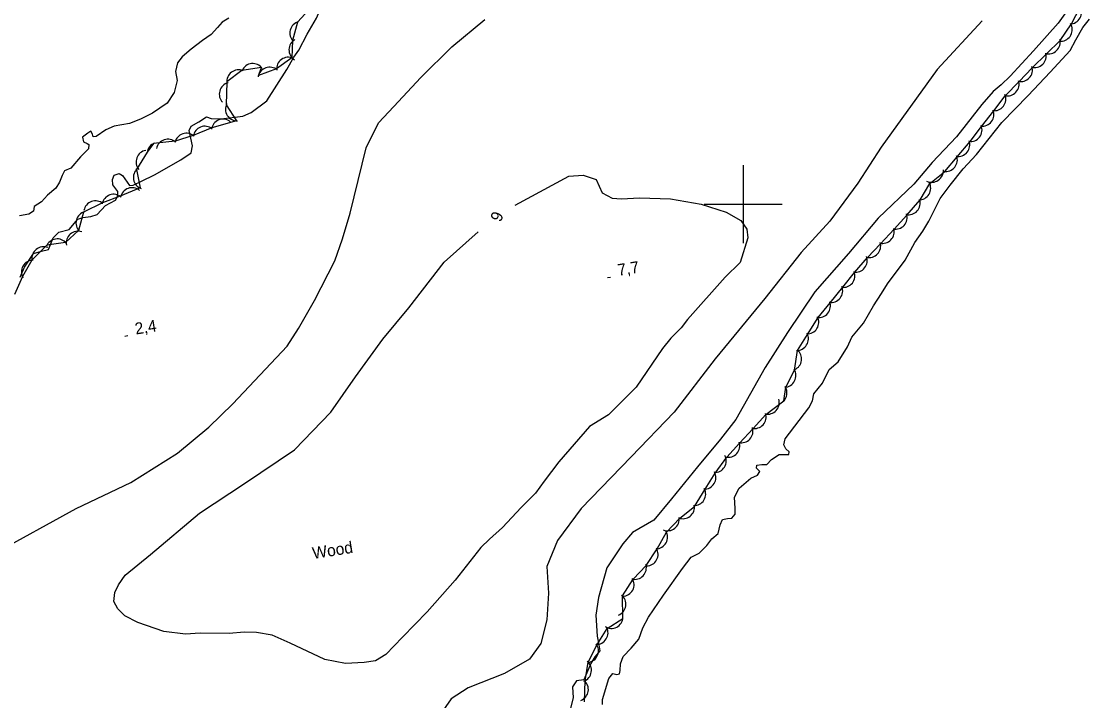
# Model space of a CAD drawing. Extents: x 643342 to 646936, y 5873857 to 5876103.
# Drawn here: x 644214.5 to 644489.1, y 5874072.5 to 5874247 of the extents above; entities that cross this region are included whole.
import ezdxf

# ---------------------------------------------------------------- set-up
doc = ezdxf.new("R2010")
doc.units = 0
for name, color, linetype in [('Niveau 2', 7, 'Continuous'), ('Niveau 3', 7, 'Continuous'), ('Niveau 4', 7, 'Continuous'), ('Niveau 44', 7, 'Continuous'), ('Niveau 61', 7, 'Continuous')]:
    doc.layers.add(name, color=color, linetype=linetype)

msp = doc.modelspace()

# ---------------------------------------------------------------- linework, layer by layer
at = {"layer": 'Niveau 2'}
for points in [[(644284.48, 5874237.81), (644285.77, 5874239.58), (644287.94, 5874243.68), (644290.35, 5874247.8), (644291.97, 5874251.61), (644293.61, 5874255.07), (644294.17, 5874257.24), (644294.58, 5874258.11), (644295.85, 5874258.24), (644296.44, 5874256.29), (644298.4, 5874254.95), (644300.7, 5874253.65), (644304.49, 5874251.76), (644307.98, 5874251.23), (644311.98, 5874251.46), (644315.31, 5874252.7), (644317.42, 5874255.73), (644318.14, 5874258.4), (644319.52, 5874263.03), (644321.04, 5874264.7), (644323.73, 5874266.48), (644326.25, 5874267.52), (644329.68, 5874267.59), (644332.43, 5874267.23)], [(644207.36, 5874110.2), (644228.57, 5874121.85), (644242.65, 5874128.51), (644254.65, 5874136.06), (644262.69, 5874142.78), (644268.8, 5874148.75), (644282.77, 5874163.56), (644285.69, 5874168.07), (644289.8, 5874175.28), (644295.07, 5874185.43), (644297.06, 5874191.16), (644298.98, 5874197.71), (644303.09, 5874214.51), (644306.32, 5874220.94), (644310.23, 5874225.07), (644317.16, 5874232.53), (644325.11, 5874240.44), (644333.62, 5874247.45)], [(644461.42, 5874247.1), (644449.83, 5874234.62), (644435.44, 5874214.69), (644429.49, 5874205.43), (644422.28, 5874195.7), (644414.94, 5874187.61), (644405.54, 5874175.81), (644392.81, 5874160.29), (644382.28, 5874146.62), (644371.21, 5874135.14), (644358.41, 5874121.87), (644352.26, 5874113.66), (644349.53, 5874106.93), (644350, 5874100.13), (644349.52, 5874093.25), (644348.03, 5874087.22), (644345.07, 5874083.19), (644338.66, 5874079.44), (644329.3, 5874075.79), (644324.94, 5874072.94), (644320.84, 5874067.04)], [(644482.68, 5874248.9), (644480.99, 5874246.5), (644474.6, 5874239.43), (644468.65, 5874232.88), (644466.35, 5874230.66), (644464.24, 5874228.94)], [(644214.18, 5874181.29), (644215.29, 5874183.86), (644217.61, 5874187.38), (644219.67, 5874187.93), (644221.5, 5874188.35), (644222.69, 5874191.4), (644224.11, 5874192.83), (644226.74, 5874193.56), (644229.01, 5874196.13), (644230.26, 5874196.61), (644232.34, 5874196.82), (644233.94, 5874197.33), (644236.11, 5874199.65), (644238.69, 5874201.08), (644239.22, 5874201.96), (644239.25, 5874203.25), (644237.96, 5874205), (644237.87, 5874206.4), (644238.37, 5874207.51), (644239.63, 5874207.87), (644240.48, 5874207.37), (644242.28, 5874204.84), (644243.21, 5874204.94), (644245.36, 5874205.97), (644248.74, 5874207.6), (644255.47, 5874211.43), (644258.15, 5874213.22), (644258.5, 5874215.02), (644257.65, 5874218.93), (644258.16, 5874220.04), (644260.06, 5874221.17), (644262.08, 5874222.43), (644263.27, 5874222.07), (644265.84, 5874221.97), (644271.39, 5874222.64), (644273.54, 5874223.56), (644277.54, 5874226.54), (644282.72, 5874234.58), (644284.48, 5874237.81)], [(644464.24, 5874228.94), (644461.33, 5874225.61), (644454.81, 5874217.35), (644448.62, 5874210.77), (644443.89, 5874205.15), (644434.69, 5874196.42), (644427.06, 5874187.35), (644418.43, 5874177.49), (644411.39, 5874167.05), (644405.65, 5874158.04), (644398.15, 5874144.73), (644394.2, 5874139.66), (644388.31, 5874132.52), (644381.55, 5874124.37), (644377.05, 5874118.89), (644371.53, 5874115.69), (644369.06, 5874112.76), (644364.97, 5874106.61), (644362.79, 5874098.98), (644362.11, 5874094.43), (644362.46, 5874089.03)], [(644341.4, 5874199.76), (644355.23, 5874207.18), (644358.86, 5874207.5), (644362.26, 5874206.38), (644363.73, 5874202.96), (644366.33, 5874201.54), (644368.71, 5874201.39), (644373.4, 5874201.68), (644381.33, 5874201.43), (644389.24, 5874200), (644395.66, 5874197.96), (644399.38, 5874195.81), (644400.99, 5874193.59), (644401.17, 5874191.36), (644399.23, 5874185.06), (644395.42, 5874181.3), (644385.73, 5874170.43), (644384.03, 5874168.28)], [(644384.03, 5874168.28), (644381.43, 5874165.58), (644379.3, 5874162.91), (644372.48, 5874153), (644365.42, 5874145.9), (644360.49, 5874142.88), (644352.65, 5874133.83), (644348.83, 5874128.89), (644346.62, 5874125.76), (644342.92, 5874122.13), (644338.17, 5874117), (644334.77, 5874114), (644332.6, 5874111.8), (644326.01, 5874103.45), (644318.81, 5874095.28), (644312.41, 5874088.84), (644308.19, 5874084.35), (644305.51, 5874082.7), (644302.59, 5874082.32), (644297.78, 5874082.02), (644292.5, 5874083.09), (644283.54, 5874087.25), (644278.99, 5874089.33), (644274.92, 5874090.03), (644271.73, 5874090.1), (644267.87, 5874089.77), (644260.43, 5874089.82), (644256.68, 5874089.61), (644251.07, 5874090.3), (644244.39, 5874092.54), (644241.06, 5874094.25), (644239.24, 5874096.1), (644238.25, 5874098.01), (644238.53, 5874100.28), (644239.42, 5874102.24), (644241.21, 5874104.75), (644247.71, 5874110.04), (644260.24, 5874120.68), (644271.85, 5874128.3), (644284.68, 5874136.96), (644293.99, 5874146.62), (644300.41, 5874155.67), (644307.36, 5874165.36), (644314.11, 5874173.38), (644323.13, 5874185.14), (644331.88, 5874192.91)], [(644362.46, 5874089.03), (644362.88, 5874086.82), (644363.13, 5874085.31), (644361.84, 5874083.78), (644360.81, 5874082.03), (644359.03, 5874077.86), (644357.17, 5874077.58), (644356.11, 5874076.07), (644356.35, 5874073.26), (644355.55, 5874070.24)]]:
    msp.add_lwpolyline(points, dxfattribs=at)
at = {"layer": 'Niveau 3'}
for p, q in [((644365.1, 5874181.19), (644365.89, 5874181.31)), ((644241.06, 5874166.12), (644241.85, 5874166.25))]:
    msp.add_line(p, q, dxfattribs=at)
at = {"layer": 'Niveau 4'}
for points in [[(644267.79, 5874247.78), (644266.09, 5874246.8), (644264.91, 5874245.39), (644263.28, 5874243.58), (644261.04, 5874242.08), (644258.15, 5874239.81), (644255.83, 5874237.83), (644254.66, 5874236.3), (644254.13, 5874234.12), (644254.57, 5874231.79), (644253.77, 5874228.75), (644251.99, 5874225.98), (644248.18, 5874223.4), (644245.11, 5874221.82), (644242.24, 5874220.74), (644238.38, 5874220.05), (644236.21, 5874219.15), (644233.75, 5874217.39), (644232.92, 5874217.32), (644232.74, 5874218.02), (644232.32, 5874218.81), (644231.54, 5874218.27), (644230.2, 5874217.2)], [(644397.91, 5874121.82), (644397.78, 5874124.77), (644399, 5874127.12), (644401.98, 5874129.63), (644403.7, 5874130.38), (644404.32, 5874131.38), (644403.42, 5874132.25), (644403.48, 5874132.96), (644404.76, 5874133.19), (644406.06, 5874133.19), (644407.26, 5874134.47), (644409.28, 5874135.72), (644410.58, 5874135.71), (644411.77, 5874135.7), (644411.83, 5874136.41), (644410.93, 5874137.16), (644410.49, 5874138.19), (644410.83, 5874139.76), (644416.9, 5874147.75), (644417.82, 5874149.48), (644418.14, 5874151.29), (644420.39, 5874154.09), (644422.11, 5874157.55), (644424.46, 5874159.54), (644426.85, 5874163.42), (644427.95, 5874165.89), (644430.96, 5874169.47), (644433.54, 5874173.95), (644435.53, 5874177.09), (644437.09, 5874179.59), (644441.67, 5874185.68), (644444.13, 5874190.16), (644446.14, 5874193.06), (644447.69, 5874195.68), (644450.64, 5874201.51), (644453.19, 5874204.93), (644456.51, 5874209.13), (644459.99, 5874212.75), (644466.52, 5874221.03), (644473.29, 5874227.9), (644478.94, 5874233.97), (644484.04, 5874239.51), (644485.47, 5874242.24), (644487.34, 5874245.37), (644489.05, 5874247.53)], [(644230.2, 5874217.2), (644230.42, 5874216.04), (644231.41, 5874215.65), (644231.79, 5874215.32), (644231.77, 5874214.25), (644229.69, 5874212.17), (644227.22, 5874209.23), (644225.61, 5874208.62), (644225.01, 5874207.38), (644224.32, 5874205.66), (644223.39, 5874204.15), (644221.18, 5874202.3), (644219.66, 5874200.62), (644217.75, 5874199.39), (644217.62, 5874198.19), (644216.37, 5874197.49), (644214.04, 5874197.05)], [(644363.84, 5874071.53), (644363.85, 5874072.83), (644365.52, 5874078.18), (644366.48, 5874079.45), (644367.57, 5874079.19), (644368.26, 5874079.37), (644368.43, 5874080.21), (644368.51, 5874081.99), (644369.18, 5874083.82), (644371.25, 5874086.01), (644373.18, 5874088.31), (644374.23, 5874091.24), (644375.66, 5874093.97), (644379.56, 5874099.63), (644384.42, 5874106.45), (644386.66, 5874109.36), (644388.7, 5874110.37), (644390.67, 5874112.32), (644391.94, 5874114.08), (644393.6, 5874115.41), (644394.12, 5874117.7), (644394.71, 5874119.06), (644396, 5874119.29), (644397.05, 5874119.38), (644397.91, 5874120.4), (644397.91, 5874121.82)]]:
    msp.add_lwpolyline(points, dxfattribs=at)
at = {"layer": 'Niveau 44'}
for points in [[(644289.33, 5874250.97), (644285.42, 5874246.77), (644284.17, 5874242.08), (644284.01, 5874237.63), (644280.1, 5874234.75), (644275.44, 5874233.05), (644276.21, 5874235.13), (644271.18, 5874234.39), (644267.29, 5874231.48), (644267.15, 5874225.53), (644269.77, 5874221.44), (644263.42, 5874219.62), (644258.66, 5874217.69), (644254.05, 5874216.18), (644248.43, 5874215.59), (644246.82, 5874213.39), (644244.09, 5874208.96), (644245.01, 5874204.19), (644239.92, 5874202.05), (644235.35, 5874200.4), (644230.46, 5874197.98), (644229.19, 5874193.3)], [(644458.32, 5874216.09), (644461.28, 5874219.94), (644464.42, 5874224.02), (644467.37, 5874227.87), (644470.98, 5874231.52), (644474.3, 5874235.06), (644477.97, 5874238.64), (644481.44, 5874242.05), (644484.36, 5874246.31), (644486.64, 5874250.59)], [(644359.22, 5874072.17), (644359.37, 5874077.62), (644360.13, 5874082.42), (644362.47, 5874086.94), (644365.05, 5874091.05), (644369.08, 5874093.59), (644368.96, 5874099.43), (644371.73, 5874103.68), (644375.09, 5874107.18), (644377.93, 5874111.51), (644380.27, 5874115.76), (644383.69, 5874119.35), (644387.49, 5874122.36), (644390.22, 5874126.84), (644392.79, 5874130.97), (644395.84, 5874135.03), (644399.09, 5874138.63), (644402.56, 5874142.42), (644405.85, 5874145.99), (644410.47, 5874149.53), (644411.01, 5874153.04), (644413.23, 5874157.35), (644414, 5874162.45), (644416.57, 5874166.57), (644419.28, 5874170.9), (644422.34, 5874174.67), (644425.59, 5874178.67), (644428.64, 5874182.44), (644431.96, 5874186.34), (644435.31, 5874189.85), (644438.83, 5874193.61), (644442.09, 5874197.21), (644445.47, 5874201.15), (644447.96, 5874205.31), (644451.87, 5874208.44), (644454.97, 5874212.17), (644458.32, 5874216.09)], [(644229.19, 5874193.3), (644225.86, 5874190.2), (644221.06, 5874189.49), (644217.18, 5874185.63), (644214.76, 5874181.42), (644212.76, 5874176.81)]]:
    msp.add_lwpolyline(points, dxfattribs=at)
for centre, start, end in [((644483.95, 5874249.28), 271.9435, 31.9215), ((644483.95, 5874249.28), 271.9435, 31.9215), ((644483.95, 5874249.28), 271.9435, 31.9215), ((644286.5, 5874243.97), 105.048, 225.026), ((644286.5, 5874243.97), 105.048, 225.026), ((644286.5, 5874243.97), 105.048, 225.026), ((644481.59, 5874244.87), 271.9435, 31.9215), ((644481.59, 5874244.87), 271.9435, 31.9215), ((644481.59, 5874244.87), 271.9435, 31.9215), ((644286.26, 5874239.67), 118.8767, 238.8546), ((644286.26, 5874239.67), 118.8767, 238.8546), ((644286.26, 5874239.67), 118.8767, 238.8546), ((644478.47, 5874241.6), 254.4713, 14.4493), ((644478.47, 5874241.6), 254.4713, 14.4493), ((644478.47, 5874241.6), 254.4713, 14.4493), ((644474.9, 5874238.1), 254.4713, 14.4493), ((644474.9, 5874238.1), 254.4713, 14.4493), ((644474.9, 5874238.1), 254.4713, 14.4493), ((644273.97, 5874233.14), 35.6597, 155.6376), ((644273.97, 5874233.14), 35.6597, 155.6376), ((644273.97, 5874233.14), 35.6597, 155.6376), ((644283.1, 5874234.77), 66.2834, 186.2614), ((644283.1, 5874234.77), 66.2834, 186.2614), ((644283.1, 5874234.77), 66.2834, 186.2614), ((644270.29, 5874231.52), 66.7426, 186.7205), ((644270.29, 5874231.52), 66.7426, 186.7205), ((644270.29, 5874231.52), 66.7426, 186.7205), ((644278.32, 5874232.21), 49.6655, 169.6434), ((644278.32, 5874232.21), 49.6655, 169.6434), ((644278.32, 5874232.21), 49.6655, 169.6434), ((644471.35, 5874234.5), 256.8829, 16.8608), ((644471.35, 5874234.5), 256.8829, 16.8608), ((644471.35, 5874234.5), 256.8829, 16.8608), ((644268.35, 5874228.29), 104.503, 224.481), ((644268.35, 5874228.29), 104.503, 224.481), ((644268.35, 5874228.29), 104.503, 224.481), ((644467.93, 5874230.85), 256.8829, 16.8608), ((644467.93, 5874230.85), 256.8829, 16.8608), ((644467.93, 5874230.85), 256.8829, 16.8608), ((644464.5, 5874227.02), 262.4509, 22.4289), ((644464.5, 5874227.02), 262.4509, 22.4289), ((644464.5, 5874227.02), 262.4509, 22.4289), ((644269.94, 5874224.44), 152.5978, 272.5757), ((644269.94, 5874224.44), 152.5978, 272.5757), ((644269.94, 5874224.44), 152.5978, 272.5757), ((644461.45, 5874223.06), 262.4509, 22.4289), ((644461.45, 5874223.06), 262.4509, 22.4289), ((644461.45, 5874223.06), 262.4509, 22.4289), ((644261.66, 5874217.04), 51.2994, 171.2773), ((644261.66, 5874217.04), 51.2994, 171.2773), ((644261.66, 5874217.04), 51.2994, 171.2773), ((644266.32, 5874218.86), 51.2994, 171.2773), ((644266.32, 5874218.86), 51.2994, 171.2773), ((644266.32, 5874218.86), 51.2994, 171.2773), ((644458.4, 5874219.09), 262.4509, 22.4289), ((644458.4, 5874219.09), 262.4509, 22.4289), ((644458.4, 5874219.09), 262.4509, 22.4289), ((644252.15, 5874213.7), 48.1719, 168.1498), ((644252.15, 5874213.7), 48.1719, 168.1498), ((644252.15, 5874213.7), 48.1719, 168.1498), ((644256.9, 5874215.26), 48.1719, 168.1498), ((644256.9, 5874215.26), 48.1719, 168.1498), ((644256.9, 5874215.26), 48.1719, 168.1498), ((644246.98, 5874210.89), 100.2016, 220.1795), ((644246.98, 5874210.89), 100.2016, 220.1795), ((644246.98, 5874210.89), 100.2016, 220.1795), ((644249.79, 5874212.92), 110.9827, 173.3789), ((644249.79, 5874212.92), 110.9827, 173.3789), ((644249.79, 5874212.92), 110.9827, 173.3789), ((644455.25, 5874215.28), 260.3684, 20.3463), ((644455.25, 5874215.28), 260.3684, 20.3463), ((644455.25, 5874215.28), 260.3684, 20.3463), ((644452.06, 5874211.43), 260.3684, 20.3463), ((644452.06, 5874211.43), 260.3684, 20.3463), ((644452.06, 5874211.43), 260.3684, 20.3463), ((644246.28, 5874206.91), 131.0069, 250.9848), ((644246.28, 5874206.91), 131.0069, 250.9848), ((644246.28, 5874206.91), 131.0069, 250.9848), ((644448.47, 5874208.65), 244.1716, 4.1495), ((644448.47, 5874208.65), 244.1716, 4.1495), ((644448.47, 5874208.65), 244.1716, 4.1495), ((644445.2, 5874204.13), 269.1524, 29.1303), ((644445.2, 5874204.13), 269.1524, 29.1303), ((644445.2, 5874204.13), 269.1524, 29.1303), ((644242.94, 5874201.26), 49.8041, 169.782), ((644242.94, 5874201.26), 49.8041, 169.782), ((644242.94, 5874201.26), 49.8041, 169.782), ((644233.53, 5874197.87), 49.8041, 169.782), ((644233.53, 5874197.87), 49.8041, 169.782), ((644233.53, 5874197.87), 49.8041, 169.782), ((644238.23, 5874199.57), 49.8041, 169.782), ((644238.23, 5874199.57), 49.8041, 169.782), ((644238.23, 5874199.57), 49.8041, 169.782), ((644442.51, 5874200.3), 257.8481, 17.826), ((644442.51, 5874200.3), 257.8481, 17.826), ((644442.51, 5874200.3), 257.8481, 17.826), ((644231.53, 5874195.18), 104.8462, 224.8241), ((644231.53, 5874195.18), 104.8462, 224.8241), ((644231.53, 5874195.18), 104.8462, 224.8241), ((644439.15, 5874196.6), 257.8481, 17.826), ((644439.15, 5874196.6), 257.8481, 17.826), ((644439.15, 5874196.6), 257.8481, 17.826), ((644229.03, 5874190.07), 71.2117, 191.1896), ((644229.03, 5874190.07), 71.2117, 191.1896), ((644229.03, 5874190.07), 71.2117, 191.1896), ((644435.81, 5874192.93), 256.3339, 16.3118), ((644435.81, 5874192.93), 256.3339, 16.3118), ((644435.81, 5874192.93), 256.3339, 16.3118), ((644220.19, 5874186.07), 68.5988, 188.5768), ((644220.19, 5874186.07), 68.5988, 188.5768), ((644220.19, 5874186.07), 68.5988, 188.5768), ((644223.72, 5874188.1), 38.411, 158.389), ((644223.72, 5874188.1), 38.411, 158.389), ((644223.72, 5874188.1), 38.411, 158.389), ((644432.36, 5874189.31), 256.3339, 16.3118), ((644432.36, 5874189.31), 256.3339, 16.3118), ((644432.36, 5874189.31), 256.3339, 16.3118), ((644428.9, 5874185.54), 260.9529, 20.9309), ((644428.9, 5874185.54), 260.9529, 20.9309), ((644428.9, 5874185.54), 260.9529, 20.9309), ((644217.5, 5874182.64), 89.9825, 209.9604), ((644217.5, 5874182.64), 89.9825, 209.9604), ((644217.5, 5874182.64), 89.9825, 209.9604), ((644425.74, 5874181.66), 260.9529, 20.9309), ((644425.74, 5874181.66), 260.9529, 20.9309), ((644425.74, 5874181.66), 260.9529, 20.9309), ((644422.59, 5874177.78), 260.9529, 20.9309), ((644422.59, 5874177.78), 260.9529, 20.9309), ((644422.59, 5874177.78), 260.9529, 20.9309), ((644419.44, 5874173.9), 260.9529, 20.9309), ((644419.44, 5874173.9), 260.9529, 20.9309), ((644419.44, 5874173.9), 260.9529, 20.9309), ((644416.43, 5874169.69), 268.042, 28.0199), ((644416.43, 5874169.69), 268.042, 28.0199), ((644416.43, 5874169.69), 268.042, 28.0199), ((644413.78, 5874165.45), 268.042, 28.0199), ((644413.78, 5874165.45), 268.042, 28.0199), ((644413.78, 5874165.45), 268.042, 28.0199), ((644412.01, 5874160.26), 295.0202, 49.9182), ((644412.01, 5874160.26), 295.0202, 49.9182), ((644412.01, 5874160.26), 295.0202, 49.9182), ((644410.56, 5874156), 272.7291, 32.707), ((644410.56, 5874156), 272.7291, 32.707), ((644410.56, 5874156), 272.7291, 32.707), ((644408.26, 5874151.56), 311.314, 32.707), ((644408.26, 5874151.56), 311.314, 32.707), ((644408.26, 5874151.56), 311.314, 32.707), ((644406.3, 5874149.08), 257.3514, 17.3293), ((644406.3, 5874149.08), 257.3514, 17.3293), ((644406.3, 5874149.08), 257.3514, 17.3293), ((644402.91, 5874145.4), 257.3514, 17.3293), ((644402.91, 5874145.4), 257.3514, 17.3293), ((644402.91, 5874145.4), 257.3514, 17.3293), ((644399.52, 5874141.73), 257.3514, 17.3293), ((644399.52, 5874141.73), 257.3514, 17.3293), ((644399.52, 5874141.73), 257.3514, 17.3293), ((644396.15, 5874138.01), 257.9262, 17.9041), ((644396.15, 5874138.01), 257.9262, 17.9041), ((644396.15, 5874138.01), 257.9262, 17.9041), ((644392.65, 5874134.08), 268.1478, 28.1257), ((644392.65, 5874134.08), 268.1478, 28.1257), ((644392.65, 5874134.08), 268.1478, 28.1257), ((644390.01, 5874129.83), 268.1478, 28.1257), ((644390.01, 5874129.83), 268.1478, 28.1257), ((644390.01, 5874129.83), 268.1478, 28.1257), ((644387.37, 5874125.59), 268.1478, 28.1257), ((644387.37, 5874125.59), 268.1478, 28.1257), ((644387.37, 5874125.59), 268.1478, 28.1257), ((644384.5, 5874122.24), 248.4116, 8.3896), ((644384.5, 5874122.24), 248.4116, 8.3896), ((644384.5, 5874122.24), 248.4116, 8.3896), ((644380.58, 5874119.13), 248.4116, 8.3896), ((644380.58, 5874119.13), 248.4116, 8.3896), ((644380.58, 5874119.13), 248.4116, 8.3896), ((644377.55, 5874114.49), 271.2174, 31.1953), ((644377.55, 5874114.49), 271.2174, 31.1953), ((644377.55, 5874114.49), 271.2174, 31.1953), ((644375.14, 5874110.1), 271.2174, 31.1953), ((644375.14, 5874110.1), 271.2174, 31.1953), ((644375.14, 5874110.1), 271.2174, 31.1953), ((644372.13, 5874106.65), 256.2234, 16.2014), ((644372.13, 5874106.65), 256.2234, 16.2014), ((644372.13, 5874106.65), 256.2234, 16.2014), ((644368.98, 5874102.32), 271.5192, 31.4971), ((644368.98, 5874102.32), 271.5192, 31.4971), ((644368.98, 5874102.32), 271.5192, 31.4971), ((644366.87, 5874097.28), 291.7986, 51.7765), ((644366.87, 5874097.28), 291.7986, 51.7765), ((644366.87, 5874097.28), 291.7986, 51.7765), ((644366.12, 5874094.05), 237.2322, 357.2101), ((644366.12, 5874094.05), 237.2322, 357.2101), ((644366.12, 5874094.05), 237.2322, 357.2101), ((644362.27, 5874089.94), 267.8219, 27.7998), ((644362.27, 5874089.94), 267.8219, 27.7998), ((644362.27, 5874089.94), 267.8219, 27.7998), ((644359.82, 5874085.31), 277.388, 37.3659), ((644359.82, 5874085.31), 277.388, 37.3659), ((644359.82, 5874085.31), 277.388, 37.3659), ((644358.01, 5874080.3), 291.0164, 50.9944), ((644358.01, 5874080.3), 291.0164, 50.9944), ((644358.01, 5874080.3), 291.0164, 50.9944), ((644357.22, 5874075.36), 291.0164, 50.9944), ((644357.22, 5874075.36), 291.0164, 50.9944), ((644357.22, 5874075.36), 291.0164, 50.9944)]:
    msp.add_arc(centre, 3, start, end, dxfattribs=at)
at = {"layer": 'Niveau 61'}
for points in [[(644400, 5874210), (644400, 5874200), (644400, 5874190)], [(644390, 5874200), (644400, 5874200), (644410, 5874200)]]:
    msp.add_lwpolyline(points, dxfattribs=at)

# ---------------------------------------------------------------- texts
at = {"layer": 'Niveau 2'}
msp.add_text('6', height=3, rotation=246.6066, dxfattribs=at).set_placement((644335.78, 5874198.48))
at = {"layer": 'Niveau 3'}
for s, rotation, p in [('7,7  ', 8.9405, (644367.95, 5874181.6)), ('2,4  ', 8.941, (644243.91, 5874166.53))]:
    msp.add_text(s, height=3, rotation=rotation, dxfattribs=at).set_placement(p)
at = {"layer": 'Niveau 44'}
msp.add_text('Wood', height=3, rotation=8.9405, dxfattribs=at).set_placement((644289.53, 5874108.87))

doc.saveas('drawing.dxf')
